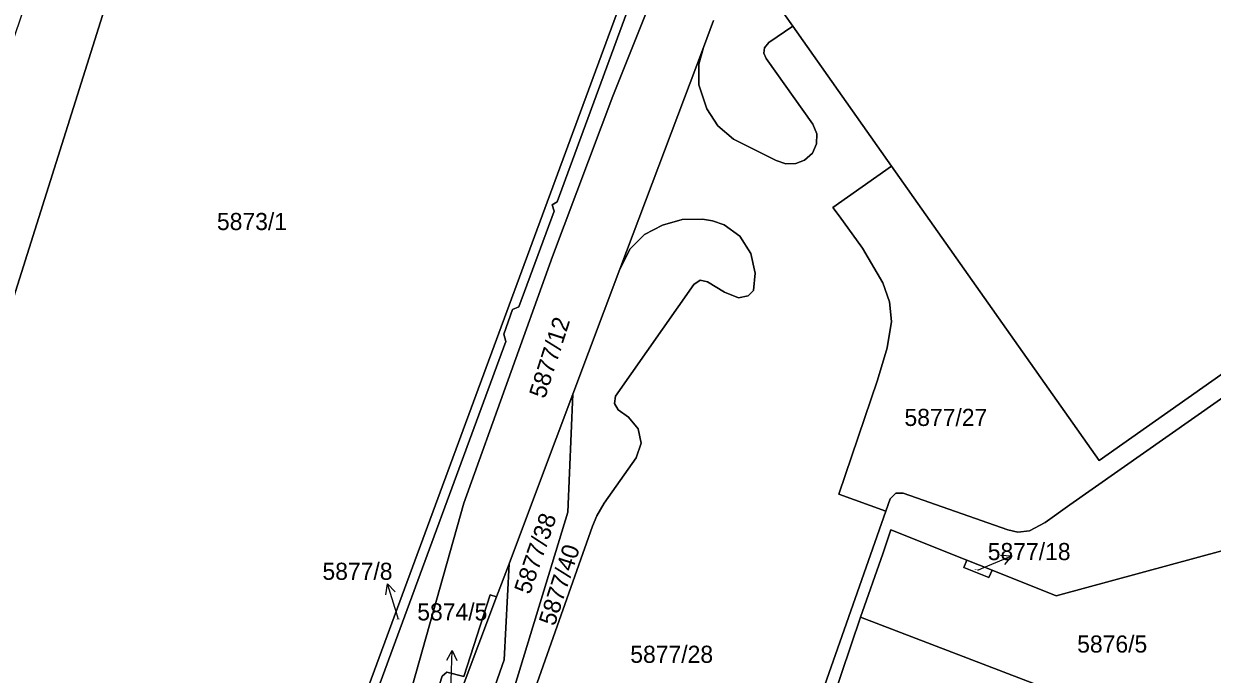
# Model space of a CAD drawing. Extents: x -596233 to -595156, y -1161235 to -1159375.
# Drawn here: x -596107.7 to -595989.8, y -1160197 to -1160132.4 of the extents above; entities that cross this region are included whole.
import ezdxf

# ---------------------------------------------------------------- set-up
doc = ezdxf.new("R2010")
doc.units = 0
for name, color, linetype in [('KN_PARC_CIS_POM', 7, 'Continuous'), ('KN_PARC_CIS_POZ', 7, 'Continuous'), ('KN_PARC_PLOCHA', 7, 'Continuous'), ('PARC_C_SIPKA', 7, 'Continuous'), ('parcely_l', 7, 'Continuous')]:
    doc.layers.add(name, color=color, linetype=linetype)

msp = doc.modelspace()

# ---------------------------------------------------------------- linework, layer by layer
at = {"layer": 'KN_PARC_PLOCHA'}
for points in [[(-595932.31, -1160078.16), (-595926.29, -1160086.7), (-595916.7, -1160079.96), (-595911.55, -1160087.29), (-595921.19, -1160094.05), (-595912.18, -1160106.89), (-595911.58, -1160107.73), (-595944.19, -1160130.67), (-595955.4, -1160138.56), (-595953.04, -1160141.96), (-596001.03, -1160175.75), (-596021.64, -1160146.51), (-596031.41, -1160132.62), (-596033.19, -1160130.09), (-596029.78, -1160120.76), (-596010.81, -1160107.42), (-596011.1, -1160107.01), (-596015, -1160101.47), (-596015.41, -1160100.87), (-595968.77, -1160068.07), (-595959.03, -1160061.23), (-595956.72, -1160064.49), (-595954.45, -1160067.69), (-595944.53, -1160060.83)], [(-596094.57, -1160114.51), (-596110.87, -1160166.21), (-596115.19, -1160194.18), (-596118.71, -1160206.16), (-596129.81, -1160236.69), (-596135.31, -1160239.26), (-596134.41, -1160236.62), (-596119.08, -1160192.2), (-596120.51, -1160170.97), (-596120.84, -1160171.02), (-596121.27, -1160171.05), (-596106.48, -1160127.11), (-596103.22, -1160128.1), (-596102.46, -1160125.83), (-596103.02, -1160125.64), (-596099.12, -1160113.08)], [(-596085.44, -1160232.03), (-596095.24, -1160257.72), (-596096.11, -1160257.44), (-596073.71, -1160198.71), (-596044.39, -1160119.12), (-596043.54, -1160119.41), (-596046.48, -1160127.45), (-596047.03, -1160127.73), (-596046.82, -1160128.35), (-596054.79, -1160150.06), (-596055.3, -1160150.34), (-596055.11, -1160150.97), (-596058.62, -1160160.47), (-596059.22, -1160160.76), (-596060.11, -1160163.21), (-596059.9, -1160163.92), (-596072.83, -1160199.08)], [(-596065.08, -1160209.91), (-596060.06, -1160195.52), (-596059.58, -1160185.99), (-596056.55, -1160177.95), (-596053.24, -1160169.15), (-596053.73, -1160180.87), (-596059.01, -1160198.11)], [(-595980.62, -1160196.36), (-595984.66, -1160206.41), (-596007, -1160198.07), (-596024.71, -1160191.3), (-596022.47, -1160185.02), (-596021.68, -1160182.63), (-596014.14, -1160185.63), (-596014.44, -1160186.38), (-596011.96, -1160187.37), (-596011.63, -1160186.64), (-596005.28, -1160189.18), (-595988.48, -1160184.62), (-595973.21, -1160173.57), (-595981.87, -1160195.47)], [(-596065.08, -1160209.91), (-596065.91, -1160211.53), (-596066.28, -1160212.47), (-596067.26, -1160216.16), (-596070.29, -1160224.86), (-596069.63, -1160225.1), (-596072.82, -1160237.13), (-596076.98, -1160252.84), (-596078.08, -1160257.22), (-596077.45, -1160235.67), (-596077.4, -1160233.76), (-596076.42, -1160230.73), (-596060.82, -1160189.29), (-596059.58, -1160185.99), (-596060.06, -1160195.52)], [(-596011.63, -1160186.64), (-596011.96, -1160187.37), (-596014.44, -1160186.38), (-596014.14, -1160185.63)], [(-596060.82, -1160189.29), (-596076.42, -1160230.73), (-596077.4, -1160233.76), (-596077.45, -1160235.67), (-596078.14, -1160234.59), (-596066.2, -1160197.15), (-596065.74, -1160196.77), (-596064.08, -1160197.17), (-596061.46, -1160189.07)], [(-596007, -1160198.07), (-596017.08, -1160227.46), (-596019.18, -1160233.58), (-596023.67, -1160232.11), (-596023.44, -1160231.39), (-596023.86, -1160231.26), (-596023.34, -1160229.68), (-596023.97, -1160229.45), (-596019.12, -1160215.41), (-596023.44, -1160213.82), (-596031.32, -1160210.91), (-596024.71, -1160191.3)]]:
    msp.add_lwpolyline(points, close=True, dxfattribs=at)
for points in [[(-596110.87, -1160166.21), (-596094.57, -1160114.51)], [(-596044.39, -1160119.12), (-596073.71, -1160198.71), (-596096.11, -1160257.44), (-596095.24, -1160257.72), (-596095.94, -1160260.42), (-596097.01, -1160264.04), (-596097.58, -1160265.61), (-596098.49, -1160266.97), (-596099.58, -1160268.02), (-596100.9, -1160268.91), (-596102.29, -1160269.5), (-596104.32, -1160269.71), (-596105, -1160270.65), (-596108.71, -1160269.97)], [(-596042.63, -1160122.88), (-596049.28, -1160139.57), (-596055.28, -1160155.48), (-596064.06, -1160179.96), (-596069.5, -1160199.23), (-596074.38, -1160217.58), (-596087.83, -1160268.9), (-596088.68, -1160270.72), (-596088.99, -1160271.16), (-596085.88, -1160259.12), (-596085.08, -1160255.94), (-596084.77, -1160253.05), (-596084.55, -1160234.24), (-596084.38, -1160232.43), (-596085.44, -1160232.03), (-596072.83, -1160199.08), (-596059.9, -1160163.92), (-596060.11, -1160163.21), (-596059.22, -1160160.76), (-596058.62, -1160160.47), (-596055.11, -1160150.97), (-596055.3, -1160150.34), (-596054.79, -1160150.06), (-596046.82, -1160128.35)], [(-596069.5, -1160199.23), (-596064.06, -1160179.96), (-596055.28, -1160155.48), (-596049.28, -1160139.57), (-596042.63, -1160122.88)], [(-596033.19, -1160130.09), (-596031.41, -1160132.62), (-596033.8, -1160134.25), (-596034.23, -1160134.78), (-596034.28, -1160135.28), (-596034.05, -1160135.81), (-596029.43, -1160142.35), (-596029.05, -1160143.29), (-596029.06, -1160144.3), (-596029.46, -1160145.22), (-596030.26, -1160145.92), (-596031.11, -1160146.25), (-596032.1, -1160146.28), (-596033.06, -1160145.96), (-596034.91, -1160145.03), (-596037.31, -1160143.82), (-596038.87, -1160142.51), (-596039.96, -1160140.83), (-596040.75, -1160138.44), (-596040.76, -1160136.39), (-596040.28, -1160134.73), (-596039.28, -1160132.06)], [(-596066.78, -1160226.12), (-596052.84, -1160186.67), (-596051.29, -1160182.27), (-596050.88, -1160181.22), (-596050.13, -1160179.98), (-596046.95, -1160175.47), (-596046.48, -1160174.03), (-596046.78, -1160172.58), (-596047.71, -1160171.44), (-596048.75, -1160170.71), (-596049.12, -1160170.08), (-596049, -1160169.36), (-596041.24, -1160158.27), (-596040.6, -1160157.84), (-596039.9, -1160157.99), (-596038.2, -1160159.02), (-596036.8, -1160159.59), (-596035.86, -1160159.4), (-596035.32, -1160158.86), (-596035.14, -1160157.14), (-596035.59, -1160155.2), (-596036.68, -1160153.48), (-596038.23, -1160152.33), (-596039.38, -1160151.94), (-596040.38, -1160151.77), (-596042.4, -1160151.81), (-596044.35, -1160152.36), (-596046.13, -1160153.31), (-596047.57, -1160154.73), (-596048.57, -1160156.75), (-596040.28, -1160134.73), (-596040.76, -1160136.39), (-596040.75, -1160138.44), (-596039.96, -1160140.83), (-596038.87, -1160142.51), (-596037.31, -1160143.82), (-596034.91, -1160145.03), (-596033.06, -1160145.96), (-596032.1, -1160146.28), (-596031.11, -1160146.25), (-596030.26, -1160145.92), (-596029.46, -1160145.22), (-596029.06, -1160144.3), (-596029.05, -1160143.29), (-596029.43, -1160142.35), (-596034.05, -1160135.81), (-596034.28, -1160135.28), (-596034.23, -1160134.78), (-596033.8, -1160134.25), (-596031.41, -1160132.62), (-596021.64, -1160146.51), (-596027.46, -1160150.63), (-596026.83, -1160151.44), (-596024.49, -1160154.65), (-596022.5, -1160158.11), (-596021.82, -1160159.99), (-596021.63, -1160161.95), (-596022.05, -1160164.54), (-596023.01, -1160167.75), (-596026.85, -1160179.07), (-596022.18, -1160180.76), (-596041.31, -1160235.26)], [(-596039.28, -1160132.06), (-596040.28, -1160134.73), (-596048.57, -1160156.75), (-596053.24, -1160169.15), (-596056.55, -1160177.95), (-596059.58, -1160185.99), (-596060.82, -1160189.29), (-596061.46, -1160189.07), (-596064.08, -1160197.17), (-596065.74, -1160196.77), (-596066.2, -1160197.15)], [(-595962.28, -1160150.93), (-596003.93, -1160180.15), (-596006.39, -1160181.88), (-596007.94, -1160182.72), (-596009.1, -1160182.87), (-596010.07, -1160182.64), (-596020.46, -1160178.98), (-596021.21, -1160178.99), (-596021.75, -1160179.53), (-596022.18, -1160180.76), (-596026.85, -1160179.07), (-596023.01, -1160167.75), (-596022.05, -1160164.54), (-596021.63, -1160161.95), (-596021.82, -1160159.99), (-596022.5, -1160158.11), (-596024.49, -1160154.65), (-596026.83, -1160151.44), (-596027.46, -1160150.63), (-596021.64, -1160146.51), (-596001.03, -1160175.75), (-595953.04, -1160141.96)], [(-596059.01, -1160198.11), (-596053.73, -1160180.87), (-596053.24, -1160169.15), (-596048.57, -1160156.75), (-596047.57, -1160154.73), (-596046.13, -1160153.31), (-596044.35, -1160152.36), (-596042.4, -1160151.81), (-596040.38, -1160151.77), (-596039.38, -1160151.94), (-596038.23, -1160152.33), (-596036.68, -1160153.48), (-596035.59, -1160155.2), (-596035.14, -1160157.14), (-596035.32, -1160158.86), (-596035.86, -1160159.4), (-596036.8, -1160159.59), (-596038.2, -1160159.02), (-596039.9, -1160157.99), (-596040.6, -1160157.84), (-596041.24, -1160158.27), (-596049, -1160169.36), (-596049.12, -1160170.08), (-596048.75, -1160170.71), (-596047.71, -1160171.44), (-596046.78, -1160172.58), (-596046.48, -1160174.03), (-596046.95, -1160175.47), (-596050.13, -1160179.98), (-596050.88, -1160181.22), (-596051.29, -1160182.27), (-596052.84, -1160186.67), (-596066.78, -1160226.12)], [(-595988.48, -1160184.62), (-596005.28, -1160189.18), (-596011.63, -1160186.64), (-596014.14, -1160185.63), (-596021.68, -1160182.63), (-596022.47, -1160185.02), (-596024.71, -1160191.3), (-596031.32, -1160210.91), (-596033.88, -1160218.51), (-596036.92, -1160227.52), (-596039.77, -1160235.81), (-596041.31, -1160235.26), (-596022.18, -1160180.76), (-596021.75, -1160179.53), (-596021.21, -1160178.99), (-596020.46, -1160178.98), (-596010.07, -1160182.64), (-596009.1, -1160182.87), (-596007.94, -1160182.72), (-596006.39, -1160181.88), (-596003.93, -1160180.15), (-595962.28, -1160150.93)]]:
    msp.add_lwpolyline(points, dxfattribs=at)
at = {"layer": 'PARC_C_SIPKA'}
for points in [[(-596013.04, -1160186.62), (-596012.46, -1160186.37), (-596009.6949, -1160185.2062)], [(-596010.8106, -1160185.1333), (-596009.6949, -1160185.2062), (-596010.4227, -1160186.055)], [(-596071.821, -1160189.0885), (-596071.6402, -1160187.9851), (-596070.866, -1160188.7917)], [(-596070.54, -1160191.53), (-596070.75, -1160190.85), (-596071.6402, -1160187.9851)], [(-596065.7492, -1160195.5715), (-596065.2095, -1160194.5924), (-596064.75, -1160195.6117)], [(-596065.36, -1160198.32), (-596065.33, -1160197.59), (-596065.2095, -1160194.5924)]]:
    msp.add_lwpolyline(points, dxfattribs=at)
at = {"layer": 'parcely_l'}
for points in [[(-596018.85, -1160063.79), (-596019.04, -1160064.44), (-596020.63, -1160069.16), (-596022.86, -1160074.74), (-596030.92, -1160094.14), (-596035.52, -1160105.21), (-596042.63, -1160122.88), (-596049.28, -1160139.57), (-596055.28, -1160155.48), (-596064.06, -1160179.96), (-596069.5, -1160199.23), (-596074.38, -1160217.58), (-596087.83, -1160268.9), (-596088.68, -1160270.72), (-596088.99, -1160271.16)], [(-596031.41, -1160132.62), (-596033.19, -1160130.09), (-596029.78, -1160120.76), (-596010.81, -1160107.42), (-596011.1, -1160107.01)], [(-596094.57, -1160114.51), (-596110.87, -1160166.21), (-596115.19, -1160194.18)], [(-596044.39, -1160119.12), (-596073.71, -1160198.71), (-596096.11, -1160257.44), (-596095.24, -1160257.72)], [(-596085.44, -1160232.03), (-596072.83, -1160199.08), (-596059.9, -1160163.92), (-596060.11, -1160163.21), (-596059.22, -1160160.76), (-596058.62, -1160160.47), (-596055.11, -1160150.97), (-596055.3, -1160150.34), (-596054.79, -1160150.06), (-596046.82, -1160128.35), (-596047.03, -1160127.73), (-596046.48, -1160127.45), (-596043.54, -1160119.41), (-596044.39, -1160119.12)], [(-595921.6, -1160133.76), (-595925.92, -1160127.6), (-595926.41, -1160126.93), (-595927.01, -1160126.53), (-595927.69, -1160126.67), (-595962.28, -1160150.93), (-596003.93, -1160180.15), (-596006.39, -1160181.88), (-596007.94, -1160182.72), (-596009.1, -1160182.87), (-596010.07, -1160182.64), (-596020.46, -1160178.98), (-596021.21, -1160178.99), (-596021.75, -1160179.53), (-596022.18, -1160180.76)], [(-596021.64, -1160146.51), (-596001.03, -1160175.75), (-595953.04, -1160141.96), (-595955.4, -1160138.56), (-595944.19, -1160130.67)], [(-596040.28, -1160134.73), (-596040.76, -1160136.39), (-596040.75, -1160138.44), (-596039.96, -1160140.83), (-596038.87, -1160142.51), (-596037.31, -1160143.82), (-596034.91, -1160145.03), (-596033.06, -1160145.96), (-596032.1, -1160146.28), (-596031.11, -1160146.25), (-596030.26, -1160145.92), (-596029.46, -1160145.22), (-596029.06, -1160144.3), (-596029.05, -1160143.29), (-596029.43, -1160142.35), (-596034.05, -1160135.81), (-596034.28, -1160135.28), (-596034.23, -1160134.78), (-596033.8, -1160134.25), (-596031.41, -1160132.62)], [(-596039.28, -1160132.06), (-596040.28, -1160134.73)], [(-596031.41, -1160132.62), (-596021.64, -1160146.51)], [(-596048.57, -1160156.75), (-596040.28, -1160134.73)], [(-596021.64, -1160146.51), (-596027.46, -1160150.63), (-596026.83, -1160151.44), (-596024.49, -1160154.65), (-596022.5, -1160158.11), (-596021.82, -1160159.99), (-596021.63, -1160161.95), (-596022.05, -1160164.54), (-596023.01, -1160167.75), (-596026.85, -1160179.07), (-596022.18, -1160180.76)], [(-596066.78, -1160226.12), (-596052.84, -1160186.67), (-596051.29, -1160182.27), (-596050.88, -1160181.22), (-596050.13, -1160179.98), (-596046.95, -1160175.47), (-596046.48, -1160174.03), (-596046.78, -1160172.58), (-596047.71, -1160171.44), (-596048.75, -1160170.71), (-596049.12, -1160170.08), (-596049, -1160169.36), (-596041.24, -1160158.27), (-596040.6, -1160157.84), (-596039.9, -1160157.99), (-596038.2, -1160159.02), (-596036.8, -1160159.59), (-596035.86, -1160159.4), (-596035.32, -1160158.86), (-596035.14, -1160157.14), (-596035.59, -1160155.2), (-596036.68, -1160153.48), (-596038.23, -1160152.33), (-596039.38, -1160151.94), (-596040.38, -1160151.77), (-596042.4, -1160151.81), (-596044.35, -1160152.36), (-596046.13, -1160153.31), (-596047.57, -1160154.73), (-596048.57, -1160156.75)], [(-596048.57, -1160156.75), (-596053.24, -1160169.15)], [(-596053.24, -1160169.15), (-596053.73, -1160180.87), (-596059.01, -1160198.11), (-596065.08, -1160209.91)], [(-596053.24, -1160169.15), (-596056.55, -1160177.95), (-596059.58, -1160185.99)], [(-596011.63, -1160186.64), (-596005.28, -1160189.18), (-595988.48, -1160184.62), (-595973.21, -1160173.57)], [(-596022.18, -1160180.76), (-596041.31, -1160235.26)], [(-596024.71, -1160191.3), (-596022.47, -1160185.02), (-596021.68, -1160182.63), (-596014.14, -1160185.63)], [(-596059.58, -1160185.99), (-596060.06, -1160195.52), (-596065.08, -1160209.91)], [(-596059.58, -1160185.99), (-596060.82, -1160189.29)], [(-596014.14, -1160185.63), (-596014.44, -1160186.38), (-596011.96, -1160187.37), (-596011.63, -1160186.64)], [(-596014.14, -1160185.63), (-596011.63, -1160186.64)], [(-596060.82, -1160189.29), (-596061.46, -1160189.07), (-596064.08, -1160197.17), (-596065.74, -1160196.77), (-596066.2, -1160197.15), (-596078.14, -1160234.59), (-596077.45, -1160235.67)], [(-596060.82, -1160189.29), (-596076.42, -1160230.73), (-596077.4, -1160233.76), (-596077.45, -1160235.67)], [(-596031.32, -1160210.91), (-596024.71, -1160191.3)], [(-596007, -1160198.07), (-596024.71, -1160191.3)]]:
    msp.add_lwpolyline(points, dxfattribs=at)

# ---------------------------------------------------------------- texts
at = {"layer": 'KN_PARC_CIS_POM'}
for s, p in [('5877/18', (-596013.3733, -1160186.62)), ('5877/8', (-596070.8233, -1160191.53))]:
    msp.add_text(s, height=0.1, dxfattribs=at).set_placement(p)
at = {"layer": 'KN_PARC_CIS_POZ'}
for s, p in [('5873/1', (-596088.5666, -1160152.86)), ('5877/27', (-596020.3366, -1160172.31)), ('5877/18', (-596012.0716, -1160185.63)), ('5877/8', (-596078.0966, -1160187.59)), ('5874/5', (-596068.6875, -1160191.6193)), ('5876/5', (-596003.1966, -1160194.81)), ('5877/28', (-596047.5466, -1160195.83))]:
    msp.add_text(s, height=1.7, dxfattribs=at).set_placement(p)
for s, rotation, p in [('5877/12', 72.17286, (-596056.0148, -1160169.6745)), ('5877/38', 71.017526, (-596057.5132, -1160189.1184)), ('5877/40', 72.029127, (-596055.0583, -1160192.2502))]:
    msp.add_text(s, height=1.7, rotation=rotation, dxfattribs=at).set_placement(p)

doc.saveas('drawing.dxf')
